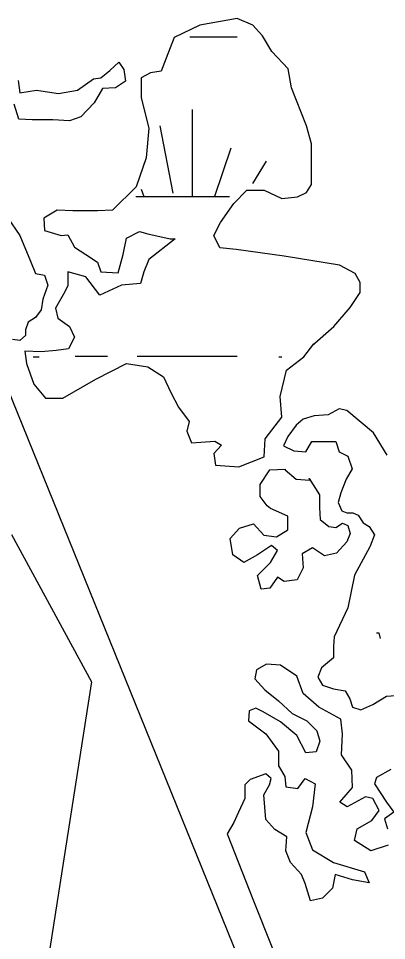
# Model space of a CAD drawing. Extents: x 380424 to 701066, y 1117407 to 1412949.
# Drawn here: x 505491 to 506874, y 1238923 to 1242389 of the extents above; entities that cross this region are included whole.
import ezdxf

# ---------------------------------------------------------------- set-up
doc = ezdxf.new("R2010")
doc.units = 0
for name, color, linetype in [('Cities Incorporated Area', 7, 'Continuous'), ('Islands', 7, 'Continuous'), ('Mangroves', 7, 'Continuous'), ('Swamps', 7, 'Continuous')]:
    doc.layers.add(name, color=color, linetype=linetype)

msp = doc.modelspace()

# ---------------------------------------------------------------- linework, layer by layer
at = {"layer": 'Cities Incorporated Area'}
for points in [[(506547.4, 1238291.7), (505160.5, 1241711.2)], [(506876.5, 1240747.5), (506824.9, 1240831.3), (506725, 1240915.2), (506695.9, 1240921.6), (506654, 1240899), (506602.5, 1240895.8), (506560.6, 1240882.9), (506534.8, 1240860.4), (506502.5, 1240818.4), (506486.4, 1240783), (506525.1, 1240763.6), (506570.2, 1240760.4), (506592.8, 1240799.1), (506634.7, 1240799.1), (506676.6, 1240799.1), (506683.1, 1240799.1), (506695.9, 1240760.4), (506728.2, 1240744.3), (506744.3, 1240695.9), (506721.7, 1240657.2), (506702.4, 1240605.6), (506692.7, 1240570.1), (506705.6, 1240537.9), (506725, 1240531.4), (506747.5, 1240531.4), (506766.9, 1240521.8), (506786.2, 1240492.7), (506808.8, 1240479.8), (506828.1, 1240447.6), (506812, 1240405.7), (506811.4, 1240403.2), (506754, 1240296.4), (506728.2, 1240173.8), (506676.6, 1240064.2), (506674.2, 1240030.2), (506674.2, 1239985.6), (506629.5, 1239947.8), (506615.8, 1239913.5), (506633, 1239882.6), (506674.2, 1239868.8), (506718.8, 1239862), (506736, 1239831), (506746.3, 1239800.1), (506777.2, 1239789.8), (506821.8, 1239810.4), (506873.3, 1239841.3), (506924.8, 1239844.8)], [(505464.9, 1240449.8), (505766.1, 1239895.7), (505605, 1238869)], [(506880.2, 1239281.4), (506815, 1239260.8), (506753.2, 1239298.6), (506763.5, 1239343.2), (506818.4, 1239374.1), (506845.9, 1239411.9), (506821.8, 1239456.6), (506794.4, 1239463.5), (506725.7, 1239425.7), (506698.2, 1239442.8), (506746.3, 1239497.8), (506742.9, 1239563.1), (506705.1, 1239621.5), (506708.5, 1239700.5), (506701.6, 1239755.5), (506619.2, 1239800.1), (506560.9, 1239851.7), (506536.8, 1239916.9), (506475, 1239958.2), (506423.5, 1239961.6), (506385.8, 1239941), (506378.9, 1239906.6), (506416.7, 1239865.4), (506468.2, 1239824.2), (506519.7, 1239776.1), (506574.6, 1239748.6), (506612.4, 1239710.8), (506622.7, 1239673), (506608.9, 1239631.8), (506571.2, 1239628.4), (506536.8, 1239693.6), (506475, 1239745.2), (506409.8, 1239782.9), (506382.3, 1239796.7), (506358.3, 1239786.4), (506354.9, 1239748.6), (506420.1, 1239700.5), (506468.2, 1239635.2), (506468.2, 1239580.3), (506492.2, 1239539), (506495.6, 1239501.2), (506540.3, 1239494.4), (506567.7, 1239532.2), (506605.5, 1239511.5), (506595.2, 1239425.7), (506571.2, 1239329.5), (506595.2, 1239264.2), (506674.2, 1239216.1), (506790.9, 1239181.7), (506808.1, 1239140.5), (506746.3, 1239150.8), (506681, 1239171.4), (506670.7, 1239119.9), (506633, 1239082.1), (506588.3, 1239071.8), (506567.7, 1239137.1), (506554, 1239171.4), (506512.8, 1239216.1), (506495.6, 1239260.8), (506499.1, 1239312.3), (506454.4, 1239339.8), (506420.1, 1239377.6), (506413.2, 1239470.3), (506433.8, 1239508.1), (506440.7, 1239532.2), (506420.1, 1239549.3), (506361.7, 1239528.7), (506341.1, 1239508.1), (506341.1, 1239456.6), (506317.1, 1239405.1), (506299.9, 1239367.3), (506275.1, 1239324.2), (506373.9, 1239072.8), (506445.7, 1238893.3)], [(506890.5, 1239566.5), (506835.6, 1239535.6), (506828.7, 1239511.5), (506873.3, 1239442.8), (506900.8, 1239405.1), (506866.5, 1239381), (506876.8, 1239343.2)]]:
    msp.add_lwpolyline(points, dxfattribs=at)
at = {"layer": 'Islands'}
for points in [[(506594.7, 1241160.3), (506675.4, 1241231.7), (506737.4, 1241303.1), (506774.7, 1241359), (506774.7, 1241396.2), (506756, 1241430.3), (506697.1, 1241461.4), (506489.2, 1241495.5), (506309.3, 1241520.4), (506247.2, 1241526.6), (506225.5, 1241573.1), (506250.3, 1241622.8), (506299.9, 1241694.2), (506349.6, 1241743.8), (506414.7, 1241743.8), (506479.9, 1241712.8), (506538.9, 1241719), (506573, 1241734.5), (506591.6, 1241765.6), (506591.6, 1241917.7), (506573, 1241985.9), (506517.1, 1242128.7), (506504.7, 1242200.1), (506442.7, 1242265.3), (506408.5, 1242324.3), (506371.3, 1242364.6), (506312.4, 1242389.4), (506172.7, 1242364.6), (506076.5, 1242318.1), (506045.5, 1242240.5), (506026.9, 1242190.8), (505986.6, 1242184.6), (505952.4, 1242166), (505952.4, 1242091.5), (505980.4, 1241976.6), (505971.1, 1241864.9), (505933.8, 1241756.3), (505843.8, 1241669.3), (505788, 1241666.2), (505694.9, 1241666.2), (505636, 1241669.3), (505586.3, 1241638.3), (505589.4, 1241591.7), (505651.5, 1241573.1), (505676.3, 1241576.2), (505701.1, 1241529.7), (505744.6, 1241501.7), (505788, 1241473.8), (505800.4, 1241436.6), (505865.6, 1241433.5), (505884.2, 1241501.7), (505896.6, 1241563.8), (505946.2, 1241588.6), (505977.3, 1241579.3), (506061, 1241560.7), (506079.7, 1241560.7), (505980.4, 1241483.1), (505961.7, 1241436.6), (505949.3, 1241393.1), (505878, 1241386.9), (505797.3, 1241349.6), (505744.6, 1241417.9), (505676.3, 1241436.6), (505676.3, 1241383.8), (505660.8, 1241352.8), (505629.8, 1241300), (505639.1, 1241262.7), (505682.5, 1241231.7), (505701.1, 1241191.3), (505679.4, 1241147.9), (505632.9, 1241141.7), (505577, 1241135.5), (505515, 1241138.6), (505521.2, 1241092), (505549.1, 1241014.4), (505592.5, 1240961.7), (505657.7, 1240961.7), (505781.8, 1241033.1), (505896.6, 1241092), (505977.3, 1241079.6), (506036.2, 1241042.4), (506064.1, 1240983.4), (506092.1, 1240927.5), (506132.4, 1240874.8), (506123.1, 1240837.5), (506141.7, 1240794.1), (506228.6, 1240800.3), (506253.4, 1240784.7), (506225.5, 1240753.7), (506231.7, 1240710.2), (506318.6, 1240704), (506414.7, 1240741.3), (506417.8, 1240809.6), (506479.9, 1240890.3), (506473.7, 1240967.9), (506498.5, 1241067.2), (506563.7, 1241116.9), (506600.9, 1241166.5)], [(506583.1, 1240660.1), (506621.8, 1240598.8), (506621.8, 1240550.4), (506625, 1240505.3), (506657.3, 1240479.5), (506683.1, 1240476.3), (506708.8, 1240492.4), (506728.2, 1240482.7), (506737.8, 1240453.7), (506725, 1240421.4), (506686.3, 1240379.5), (506641.1, 1240369.8), (506596, 1240398.9), (506557.3, 1240376.3), (506560.6, 1240324.7), (506538, 1240279.5), (506489.6, 1240273.1), (506463.9, 1240289.2), (506434.8, 1240247.3), (506402.6, 1240244.1), (506389.7, 1240295.7), (506438.1, 1240344), (506463.9, 1240389.2), (506441.3, 1240408.5), (506389.7, 1240373.1), (506338.1, 1240344), (506296.2, 1240373.1), (506286.6, 1240434.3), (506322, 1240473), (506373.6, 1240489.2), (506412.3, 1240447.2), (506460.6, 1240440.8), (506502.5, 1240466.6), (506502.5, 1240518.2), (506438.1, 1240547.2), (506425.2, 1240556.9), (506399.4, 1240592.3), (506399.4, 1240637.5), (506434.8, 1240692.3), (506492.9, 1240695.5), (506492.9, 1240692.3), (506534.8, 1240656.8), (506586.3, 1240653.6)]]:
    msp.add_lwpolyline(points, close=True, dxfattribs=at)
for points in [[(505490.1, 1242156.7), (505496.3, 1242110.1), (505558.4, 1242119.4), (505642.2, 1242107), (505713.5, 1242119.4), (505772.5, 1242162.9), (505800.4, 1242166), (505834.5, 1242193.9), (505868.7, 1242224.9), (505887.3, 1242197), (505893.5, 1242153.5), (505856.3, 1242128.7), (505806.6, 1242125.6), (505775.6, 1242072.8), (505725.9, 1242020.1), (505682.5, 1242004.6), (505620.4, 1242007.7), (505542.9, 1242007.7), (505493.2, 1242010.8), (505474.6, 1242066.6)], [(505449.8, 1241641.4), (505496.3, 1241573.1), (505536.7, 1241476.9), (505555.3, 1241430.3), (505589.4, 1241424.1), (505601.8, 1241386.9), (505583.2, 1241334.1), (505577, 1241293.8), (505555.3, 1241265.8), (505527.4, 1241247.2), (505518.1, 1241219.3), (505518.1, 1241197.6), (505496.3, 1241178.9), (505468.4, 1241182)]]:
    msp.add_lwpolyline(points, dxfattribs=at)
at = {"layer": 'Mangroves'}
for points in [[(506836.2, 1240080.3), (506844.7, 1240080.3)], [(506844.7, 1240080.3), (506850.3, 1240057.9)]]:
    msp.add_lwpolyline(points, dxfattribs=at)
at = {"layer": 'Swamps'}
for p, q in [((506135.5, 1242320.3), (506313.1, 1242320.3)), ((506143.5, 1242046.5), (506143.5, 1241720.3)), ((506022.7, 1241986.1), (506071, 1241732.4)), ((506288.5, 1241901.6), (506228.1, 1241720.3)), ((505952, 1241747.7), (505962.2, 1241720.3))]:
    msp.add_line(p, q, dxfattribs=at)
for points in [[(506421.4, 1241853.2), (506370.6, 1241768.6)], [(505932, 1241720.3), (506283.3, 1241720.3)], [(505546.4, 1241117.7), (505569, 1241117.7)], [(505703.9, 1241120.3), (505825.2, 1241120.3)], [(505937.2, 1241120.3), (506313.1, 1241120.3)], [(506469, 1241117.7), (506480, 1241117.7)]]:
    msp.add_lwpolyline(points, dxfattribs=at)

doc.saveas('drawing.dxf')
